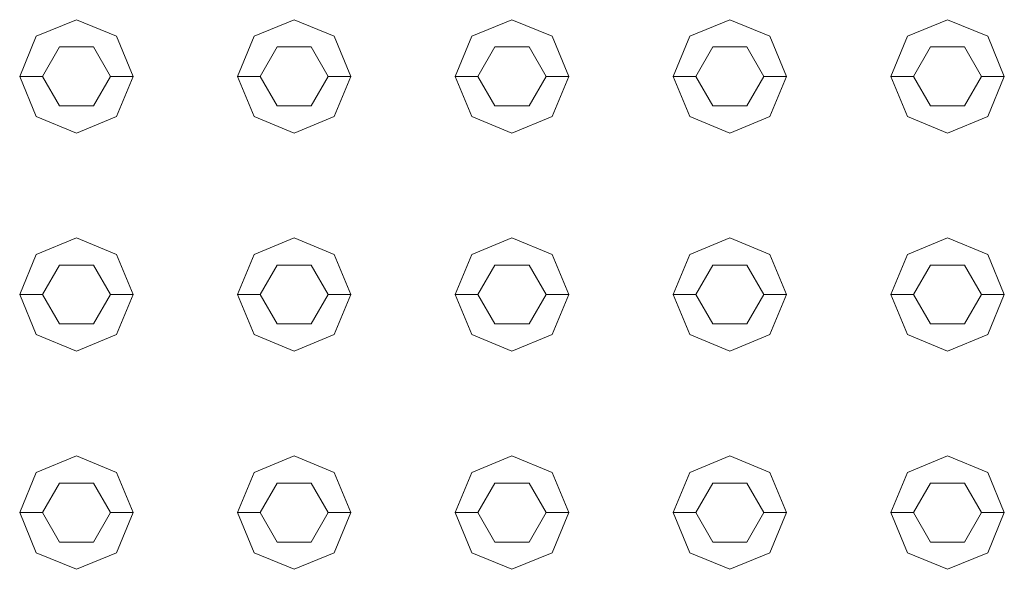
# Model space of a CAD drawing. Header units: millimetres. Extents: x 321 to 585, y -277 to 9.
# Tile 750 of 1056: x 354.423 to 354.857, y -29.662 to -29.42. Entities that reach past the tile are written whole.
import ezdxf

# ---------------------------------------------------------------- set-up
doc = ezdxf.new("R2010")
doc.units = ezdxf.units.MM
doc.header["$MEASUREMENT"] = 0
doc.layers.add('IFC-Elemento construtivo genérico-Contorno', color=253, linetype='Continuous', lineweight=5)

msp = doc.modelspace()

# ---------------------------------------------------------------- linework, layer by layer
at = {"layer": 'IFC-Elemento construtivo genérico-Contorno', "lineweight": 5}
for p, q in [((354.43027, -29.42745), (354.44795, -29.42014)), ((354.44795, -29.42014), (354.46563, -29.42745)), ((354.52627, -29.42745), (354.54395, -29.42014)), ((354.54395, -29.42014), (354.56163, -29.42745)), ((354.62227, -29.42745), (354.63995, -29.42014)), ((354.63995, -29.42014), (354.65763, -29.42745)), ((354.71828, -29.42745), (354.73595, -29.42014)), ((354.73595, -29.42014), (354.75363, -29.42745)), ((354.81427, -29.42745), (354.83195, -29.42014)), ((354.83195, -29.42014), (354.84963, -29.42745)), ((354.42295, -29.44514), (354.43027, -29.42745)), ((354.46563, -29.42745), (354.47295, -29.44514)), ((354.51895, -29.44514), (354.52627, -29.42745)), ((354.56163, -29.42745), (354.56895, -29.44514)), ((354.61495, -29.44514), (354.62227, -29.42745)), ((354.65763, -29.42745), (354.66495, -29.44514)), ((354.71095, -29.44514), (354.71828, -29.42745)), ((354.75363, -29.42745), (354.76095, -29.44514)), ((354.80695, -29.44514), (354.81427, -29.42745)), ((354.84963, -29.42745), (354.85695, -29.44514)), ((354.43295, -29.44514), (354.44045, -29.43214)), ((354.44045, -29.43214), (354.45545, -29.43214)), ((354.45545, -29.43214), (354.46295, -29.44514)), ((354.52895, -29.44514), (354.53645, -29.43214)), ((354.53645, -29.43214), (354.55145, -29.43214)), ((354.55145, -29.43214), (354.55895, -29.44514)), ((354.62495, -29.44514), (354.63245, -29.43214)), ((354.63245, -29.43214), (354.64745, -29.43214)), ((354.64745, -29.43214), (354.65495, -29.44514)), ((354.72095, -29.44514), (354.72845, -29.43214)), ((354.72845, -29.43214), (354.74345, -29.43214)), ((354.74345, -29.43214), (354.75095, -29.44514)), ((354.81695, -29.44514), (354.82445, -29.43214)), ((354.82445, -29.43214), (354.83945, -29.43214)), ((354.83945, -29.43214), (354.84695, -29.44514)), ((354.42295, -29.44514), (354.43295, -29.44514)), ((354.42295, -29.44514), (354.43027, -29.46281)), ((354.43295, -29.44514), (354.44045, -29.45813)), ((354.45545, -29.45813), (354.46295, -29.44514)), ((354.46295, -29.44514), (354.47295, -29.44514)), ((354.46563, -29.46281), (354.47295, -29.44514)), ((354.51895, -29.44514), (354.52895, -29.44514)), ((354.51895, -29.44514), (354.52627, -29.46281)), ((354.52895, -29.44514), (354.53645, -29.45813)), ((354.55145, -29.45813), (354.55895, -29.44514)), ((354.55895, -29.44514), (354.56895, -29.44514)), ((354.56163, -29.46281), (354.56895, -29.44514)), ((354.61495, -29.44514), (354.62495, -29.44514)), ((354.61495, -29.44514), (354.62227, -29.46281)), ((354.62495, -29.44514), (354.63245, -29.45813)), ((354.64745, -29.45813), (354.65495, -29.44514)), ((354.65495, -29.44514), (354.66495, -29.44514)), ((354.65763, -29.46281), (354.66495, -29.44514)), ((354.71095, -29.44514), (354.72095, -29.44514)), ((354.71095, -29.44514), (354.71828, -29.46281)), ((354.72095, -29.44514), (354.72845, -29.45813)), ((354.74345, -29.45813), (354.75095, -29.44514)), ((354.75095, -29.44514), (354.76095, -29.44514)), ((354.75363, -29.46281), (354.76095, -29.44514)), ((354.80695, -29.44514), (354.81695, -29.44514)), ((354.80695, -29.44514), (354.81427, -29.46281)), ((354.81695, -29.44514), (354.82445, -29.45813)), ((354.83945, -29.45813), (354.84695, -29.44514)), ((354.84695, -29.44514), (354.85695, -29.44514)), ((354.84963, -29.46281), (354.85695, -29.44514)), ((354.44045, -29.45813), (354.45545, -29.45813)), ((354.53645, -29.45813), (354.55145, -29.45813)), ((354.63245, -29.45813), (354.64745, -29.45813)), ((354.72845, -29.45813), (354.74345, -29.45813)), ((354.82445, -29.45813), (354.83945, -29.45813)), ((354.43027, -29.46281), (354.44795, -29.47014)), ((354.44795, -29.47014), (354.46563, -29.46281)), ((354.52627, -29.46281), (354.54395, -29.47014)), ((354.54395, -29.47014), (354.56163, -29.46281)), ((354.62227, -29.46281), (354.63995, -29.47014)), ((354.63995, -29.47014), (354.65763, -29.46281)), ((354.71828, -29.46281), (354.73595, -29.47014)), ((354.73595, -29.47014), (354.75363, -29.46281)), ((354.81427, -29.46281), (354.83195, -29.47014)), ((354.83195, -29.47014), (354.84963, -29.46281)), ((354.43027, -29.52346), (354.44795, -29.51614)), ((354.44795, -29.51614), (354.46563, -29.52346)), ((354.52627, -29.52346), (354.54395, -29.51614)), ((354.54395, -29.51614), (354.56163, -29.52346)), ((354.62227, -29.52346), (354.63995, -29.51614)), ((354.63995, -29.51614), (354.65763, -29.52346)), ((354.71828, -29.52346), (354.73595, -29.51614)), ((354.73595, -29.51614), (354.75363, -29.52346)), ((354.81427, -29.52346), (354.83195, -29.51614)), ((354.83195, -29.51614), (354.84963, -29.52346)), ((354.42295, -29.54114), (354.43027, -29.52346)), ((354.46563, -29.52346), (354.47295, -29.54114)), ((354.51895, -29.54114), (354.52627, -29.52346)), ((354.56163, -29.52346), (354.56895, -29.54114)), ((354.61495, -29.54114), (354.62227, -29.52346)), ((354.65763, -29.52346), (354.66495, -29.54114)), ((354.71095, -29.54114), (354.71828, -29.52346)), ((354.75363, -29.52346), (354.76095, -29.54114)), ((354.80695, -29.54114), (354.81427, -29.52346)), ((354.84963, -29.52346), (354.85695, -29.54114)), ((354.43295, -29.54114), (354.44045, -29.52815)), ((354.44045, -29.52815), (354.45545, -29.52815)), ((354.45545, -29.52815), (354.46295, -29.54114)), ((354.52895, -29.54114), (354.53645, -29.52815)), ((354.53645, -29.52815), (354.55145, -29.52815)), ((354.55145, -29.52815), (354.55895, -29.54114)), ((354.62495, -29.54114), (354.63245, -29.52815)), ((354.63245, -29.52815), (354.64745, -29.52815)), ((354.64745, -29.52815), (354.65495, -29.54114)), ((354.72095, -29.54114), (354.72845, -29.52815)), ((354.72845, -29.52815), (354.74345, -29.52815)), ((354.74345, -29.52815), (354.75095, -29.54114)), ((354.81695, -29.54114), (354.82445, -29.52815)), ((354.82445, -29.52815), (354.83945, -29.52815)), ((354.83945, -29.52815), (354.84695, -29.54114)), ((354.42295, -29.54114), (354.43295, -29.54114)), ((354.42295, -29.54114), (354.43027, -29.55881)), ((354.43295, -29.54114), (354.44045, -29.55412)), ((354.45545, -29.55412), (354.46295, -29.54114)), ((354.46295, -29.54114), (354.47295, -29.54114)), ((354.46563, -29.55881), (354.47295, -29.54114)), ((354.51895, -29.54114), (354.52895, -29.54114)), ((354.51895, -29.54114), (354.52627, -29.55881)), ((354.52895, -29.54114), (354.53645, -29.55412)), ((354.55145, -29.55412), (354.55895, -29.54114)), ((354.55895, -29.54114), (354.56895, -29.54114)), ((354.56163, -29.55881), (354.56895, -29.54114)), ((354.61495, -29.54114), (354.62495, -29.54114)), ((354.61495, -29.54114), (354.62227, -29.55881)), ((354.62495, -29.54114), (354.63245, -29.55412)), ((354.64745, -29.55412), (354.65495, -29.54114)), ((354.65495, -29.54114), (354.66495, -29.54114)), ((354.65763, -29.55881), (354.66495, -29.54114)), ((354.71095, -29.54114), (354.72095, -29.54114)), ((354.71095, -29.54114), (354.71828, -29.55881)), ((354.72095, -29.54114), (354.72845, -29.55412)), ((354.74345, -29.55412), (354.75095, -29.54114)), ((354.75095, -29.54114), (354.76095, -29.54114)), ((354.75363, -29.55881), (354.76095, -29.54114)), ((354.80695, -29.54114), (354.81695, -29.54114)), ((354.80695, -29.54114), (354.81427, -29.55881)), ((354.81695, -29.54114), (354.82445, -29.55412)), ((354.83945, -29.55412), (354.84695, -29.54114)), ((354.84695, -29.54114), (354.85695, -29.54114)), ((354.84963, -29.55881), (354.85695, -29.54114)), ((354.44045, -29.55412), (354.45545, -29.55412)), ((354.53645, -29.55412), (354.55145, -29.55412)), ((354.63245, -29.55412), (354.64745, -29.55412)), ((354.72845, -29.55412), (354.74345, -29.55412)), ((354.82445, -29.55412), (354.83945, -29.55412)), ((354.43027, -29.55881), (354.44795, -29.56614)), ((354.44795, -29.56614), (354.46563, -29.55881)), ((354.52627, -29.55881), (354.54395, -29.56614)), ((354.54395, -29.56614), (354.56163, -29.55881)), ((354.62227, -29.55881), (354.63995, -29.56614)), ((354.63995, -29.56614), (354.65763, -29.55881)), ((354.71828, -29.55881), (354.73595, -29.56614)), ((354.73595, -29.56614), (354.75363, -29.55881)), ((354.81427, -29.55881), (354.83195, -29.56614)), ((354.83195, -29.56614), (354.84963, -29.55881)), ((354.43027, -29.61946), (354.44795, -29.61213)), ((354.44795, -29.61213), (354.46563, -29.61946)), ((354.52627, -29.61946), (354.54395, -29.61213)), ((354.54395, -29.61213), (354.56163, -29.61946)), ((354.62227, -29.61946), (354.63995, -29.61213)), ((354.63995, -29.61213), (354.65763, -29.61946)), ((354.71828, -29.61946), (354.73595, -29.61213)), ((354.73595, -29.61213), (354.75363, -29.61946)), ((354.81427, -29.61946), (354.83195, -29.61213)), ((354.83195, -29.61213), (354.84963, -29.61946)), ((354.42295, -29.63713), (354.43027, -29.61946)), ((354.46563, -29.61946), (354.47295, -29.63713)), ((354.51895, -29.63713), (354.52627, -29.61946)), ((354.56163, -29.61946), (354.56895, -29.63713)), ((354.61495, -29.63713), (354.62227, -29.61946)), ((354.65763, -29.61946), (354.66495, -29.63713)), ((354.71095, -29.63713), (354.71828, -29.61946)), ((354.75363, -29.61946), (354.76095, -29.63713)), ((354.80695, -29.63713), (354.81427, -29.61946)), ((354.84963, -29.61946), (354.85695, -29.63713)), ((354.43295, -29.63713), (354.44045, -29.62414)), ((354.44045, -29.62414), (354.45545, -29.62414)), ((354.45545, -29.62414), (354.46295, -29.63713)), ((354.52895, -29.63713), (354.53645, -29.62414)), ((354.53645, -29.62414), (354.55145, -29.62414)), ((354.55145, -29.62414), (354.55895, -29.63713)), ((354.62495, -29.63713), (354.63245, -29.62414)), ((354.63245, -29.62414), (354.64745, -29.62414)), ((354.64745, -29.62414), (354.65495, -29.63713)), ((354.72095, -29.63713), (354.72845, -29.62414)), ((354.72845, -29.62414), (354.74345, -29.62414)), ((354.74345, -29.62414), (354.75095, -29.63713)), ((354.81695, -29.63713), (354.82445, -29.62414)), ((354.82445, -29.62414), (354.83945, -29.62414)), ((354.83945, -29.62414), (354.84695, -29.63713)), ((354.42295, -29.63713), (354.43295, -29.63713)), ((354.42295, -29.63713), (354.43027, -29.65482)), ((354.43295, -29.63713), (354.44045, -29.65013)), ((354.45545, -29.65013), (354.46295, -29.63713)), ((354.46295, -29.63713), (354.47295, -29.63713)), ((354.46563, -29.65482), (354.47295, -29.63713)), ((354.51895, -29.63713), (354.52895, -29.63713)), ((354.51895, -29.63713), (354.52627, -29.65482)), ((354.52895, -29.63713), (354.53645, -29.65013)), ((354.55145, -29.65013), (354.55895, -29.63713)), ((354.55895, -29.63713), (354.56895, -29.63713)), ((354.56163, -29.65482), (354.56895, -29.63713)), ((354.61495, -29.63713), (354.62495, -29.63713)), ((354.61495, -29.63713), (354.62227, -29.65482)), ((354.62495, -29.63713), (354.63245, -29.65013)), ((354.64745, -29.65013), (354.65495, -29.63713)), ((354.65495, -29.63713), (354.66495, -29.63713)), ((354.65763, -29.65482), (354.66495, -29.63713)), ((354.71095, -29.63713), (354.72095, -29.63713)), ((354.71095, -29.63713), (354.71828, -29.65482)), ((354.72095, -29.63713), (354.72845, -29.65013)), ((354.74345, -29.65013), (354.75095, -29.63713)), ((354.75095, -29.63713), (354.76095, -29.63713)), ((354.75363, -29.65482), (354.76095, -29.63713)), ((354.80695, -29.63713), (354.81695, -29.63713)), ((354.80695, -29.63713), (354.81427, -29.65482)), ((354.81695, -29.63713), (354.82445, -29.65013)), ((354.83945, -29.65013), (354.84695, -29.63713)), ((354.84695, -29.63713), (354.85695, -29.63713)), ((354.84963, -29.65482), (354.85695, -29.63713)), ((354.44045, -29.65013), (354.45545, -29.65013)), ((354.53645, -29.65013), (354.55145, -29.65013)), ((354.63245, -29.65013), (354.64745, -29.65013)), ((354.72845, -29.65013), (354.74345, -29.65013)), ((354.82445, -29.65013), (354.83945, -29.65013)), ((354.43027, -29.65482), (354.44795, -29.66213)), ((354.44795, -29.66213), (354.46563, -29.65482)), ((354.52627, -29.65482), (354.54395, -29.66213)), ((354.54395, -29.66213), (354.56163, -29.65482)), ((354.62227, -29.65482), (354.63995, -29.66213)), ((354.63995, -29.66213), (354.65763, -29.65482)), ((354.71828, -29.65482), (354.73595, -29.66213)), ((354.73595, -29.66213), (354.75363, -29.65482)), ((354.81427, -29.65482), (354.83195, -29.66213)), ((354.83195, -29.66213), (354.84963, -29.65482))]:
    msp.add_line(p, q, dxfattribs=at)

doc.saveas('drawing.dxf')
